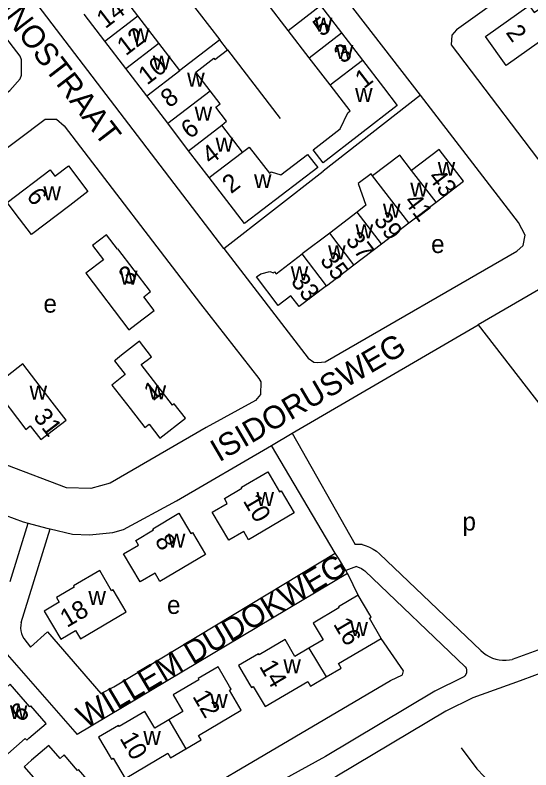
# Model space of a CAD drawing. Extents: x 158848 to 160613, y 385889 to 387762.
# Drawn here: x 160280.6 to 160394.3, y 386409.7 to 386576 of the extents above; entities that cross this region are included whole.
import ezdxf

# ---------------------------------------------------------------- set-up
doc = ezdxf.new("R2010")
doc.units = 0
for name, color, linetype in [('BLT_Basislijn', 7, 'Continuous'), ('BLT_Bebouwing', 7, 'Continuous'), ('BLT_Centroide', 7, 'Continuous'), ('BLT_Huisnummer', 7, 'Continuous'), ('BLT_Huisnummer_ tussenligend', 7, 'Continuous'), ('BLT_Onderverdeling_panden', 7, 'Continuous'), ('BLT_Straatnaam', 7, 'Continuous')]:
    doc.layers.add(name, color=color, linetype=linetype)

msp = doc.modelspace()

# ---------------------------------------------------------------- linework, layer by layer
at = {"layer": 'BLT_Basislijn'}
for p, q in [((160369.98, 386558.38), (160328.9, 386611.5)), ((160318.89, 386579.49), (160325.76, 386570.57)), ((160326.64, 386524.59), (160285.68, 386578.12)), ((160327.43, 386568.39), (160339.06, 386553.2)), ((160369.98, 386558.38), (160348.55, 386541.59)), ((160326.64, 386524.59), (160348.55, 386541.59)), ((160405.96, 386521.26), (160382.68, 386507.77)), ((160341.71, 386483.84), (160382.68, 386507.77)), ((160337.15, 386481.18), (160341.71, 386483.84)), ((160341.71, 386483.84), (160355.61, 386459.36)), ((160351.19, 386457.45), (160337.15, 386481.18)), ((160279.5, 386451.16), (160283.46, 386464.06)), ((160282.34, 386464.35), (160283.46, 386464.06)), ((160283.46, 386464.06), (160287.61, 386462.97)), ((160281.95, 386442.11), (160288.31, 386462.8)), ((160287.61, 386462.97), (160288.31, 386462.8)), ((160357.13, 386459.32), (160355.61, 386459.36)), ((160302.38, 386427.93), (160351.19, 386457.45)), ((160351.9, 386456.3), (160351.19, 386457.45)), ((160360.97, 386457.29), (160383.29, 386435.97)), ((160353.52, 386453.57), (160351.9, 386456.3)), ((160355.85, 386454.49), (160353.52, 386453.57)), ((160353.91, 386452.91), (160294.29, 386417.49)), ((160353.91, 386452.91), (160353.52, 386453.57)), ((160354.01, 386452.75), (160353.91, 386452.91)), ((160356.25, 386448.17), (160354.01, 386452.75)), ((160357.69, 386453.51), (160379.84, 386432.35)), ((160421.09, 386445.35), (160390.23, 386434.01)), ((160422.92, 386440.7), (160391.94, 386429.31)), ((160391.94, 386429.31), (160381.51, 386425.57))]:
    msp.add_line(p, q, dxfattribs=at)
for points in [[(160246.37, 386534.7), (160279.42, 386559.41), (160281.71, 386561.95), (160282.02, 386562.75), (160282.02, 386566.18), (160281.71, 386566.98), (160268.24, 386584.45)], [(160390.57, 386581.87), (160377.89, 386572.76), (160376.93, 386571.59), (160376.76, 386569.45), (160400.22, 386538.59), (160404.44, 386534.56), (160407.54, 386534.62), (160415.4, 386539.67), (160419.47, 386541.53), (160426.47, 386543.28), (160428.7, 386543.52), (160438.87, 386543.03), (160450.91, 386539.65), (160456.22, 386537.79), (160463.3, 386537.94), (160465.07, 386538.39), (160468.72, 386539.93), (160479.45, 386545.73), (160483.82, 386549.7), (160486.92, 386554.09), (160488.66, 386558.8), (160489.82, 386563.51), (160489.86, 386566.3)], [(160326.64, 386524.59), (160345.19, 386500.41), (160346.45, 386499.53), (160347.34, 386499.48), (160348.93, 386499.58), (160391.22, 386523.98), (160392.59, 386525.24), (160393.06, 386527.55), (160391.63, 386530.31), (160369.98, 386558.38)], [(160227.62, 386508.28), (160287.18, 386553.11), (160289.74, 386553.09), (160291.41, 386551.63), (160321.45, 386512.35)], [(160321.45, 386512.35), (160334.3, 386495.96), (160334.78, 386495.17), (160334.68, 386492.37), (160333.57, 386491.1), (160322.69, 386485.12), (160301.53, 386472.86), (160297.3, 386471.69), (160291.89, 386471.85), (160278.78, 386476.83)], [(160382.68, 386507.77), (160424.5, 386453.76), (160429.81, 386457.88)], [(160288.31, 386462.8), (160293.23, 386461.6), (160297, 386461.43), (160302.13, 386462), (160304.46, 386462.62), (160316.18, 386468.93), (160337.15, 386481.18)], [(160265.58, 386466.98), (160265.83, 386467.11), (160269.93, 386467.71), (160274.33, 386467.27), (160282.34, 386464.35)], [(160357.13, 386459.32), (160357.97, 386459.06), (160358.77, 386458.72), (160359.55, 386458.31), (160360.28, 386457.84), (160360.97, 386457.29)], [(160355.85, 386454.49), (160356.43, 386454.3), (160356.97, 386454.03), (160357.47, 386453.69), (160357.69, 386453.51)], [(160234.68, 386446.05), (160243.66, 386436.33), (160288.41, 386385.75), (160293.49, 386388.23), (160363.35, 386429.34), (160366.05, 386430.61), (160366.24, 386431.5), (160361.33, 386438.63)], [(160277.17, 386443.58), (160275.64, 386438.58), (160294.29, 386417.49)], [(160281.95, 386442.11), (160281.84, 386441.52), (160281.81, 386440.91), (160281.86, 386440.3), (160281.99, 386439.71), (160282.2, 386439.14), (160282.49, 386438.58)], [(160282.49, 386438.58), (160283.99, 386436.74), (160287.74, 386440.12), (160299.52, 386426.48), (160302.38, 386427.93)], [(160383.29, 386435.97), (160383.86, 386435.46), (160384.48, 386435.01), (160385.14, 386434.62), (160385.84, 386434.3), (160386.57, 386434.06), (160387.32, 386433.9), (160388.08, 386433.82), (160388.85, 386433.81), (160389.62, 386433.89), (160390.23, 386434.01)], [(160379.84, 386432.35), (160380.02, 386432.05), (160380.12, 386431.72), (160380.15, 386431.38), (160380.1, 386431.03), (160379.97, 386430.71), (160379.77, 386430.42), (160379.52, 386430.19), (160379.27, 386430.05)], [(160379.27, 386430.05), (160373.17, 386426.99), (160349.07, 386412.59), (160339.26, 386407.27)], [(160381.51, 386425.57), (160375.58, 386422.61), (160351.55, 386408.25), (160333.76, 386398.6)], [(160378.95, 386414.5), (160382.4, 386409.86), (160385.48, 386406.65)]]:
    msp.add_lwpolyline(points, dxfattribs=at)
at = {"layer": 'BLT_Bebouwing'}
for p, q in [((160340.81, 386572.62), (160336.17, 386578.62)), ((160347.95, 386578.11), (160352.57, 386572.09)), ((160300.37, 386570.26), (160295.81, 386576.2)), ((160312.29, 386569.82), (160307.67, 386575.85)), ((160345.44, 386566.62), (160340.81, 386572.62)), ((160352.57, 386572.09), (160357.18, 386566.08)), ((160304.99, 386564.23), (160300.37, 386570.26)), ((160316.91, 386563.79), (160312.29, 386569.82)), ((160350.08, 386560.62), (160345.44, 386566.62)), ((160309.61, 386558.2), (160304.99, 386564.23)), ((160314.23, 386552.17), (160309.61, 386558.2)), ((160318.85, 386546.14), (160314.23, 386552.17)), ((160330.7, 386545.79), (160326.15, 386551.73)), ((160323.4, 386540.2), (160318.85, 386546.14)), ((160367.39, 386530.2), (160373.43, 386534.8)), ((160356, 386532.6), (160349.96, 386527.99)), ((160361.35, 386525.59), (160367.39, 386530.2)), ((160349.96, 386527.99), (160343.92, 386523.39)), ((160355.3, 386520.98), (160361.35, 386525.59)), ((160349.26, 386516.38), (160355.3, 386520.98))]:
    msp.add_line(p, q, dxfattribs=at)
for points in [[(160307.67, 386575.85), (160305.23, 386579.03), (160307.03, 386580.41), (160304.92, 386583.18)], [(160393.97, 386578.17), (160395.08, 386576.6), (160399.77, 386579.94), (160407.98, 386568.41), (160403.71, 386565.37), (160399.61, 386571.13), (160399.14, 386570.79), (160398.47, 386571.72), (160388.87, 386564.88), (160384.31, 386571.29), (160393.97, 386578.17)], [(160325.76, 386570.57), (160316.91, 386563.79)], [(160327.43, 386568.39), (160325.76, 386570.57)], [(160323.6, 386559.34), (160320.44, 386563.46), (160324.42, 386566.51), (160324.62, 386566.24), (160327.43, 386568.39)], [(160357.18, 386566.08), (160361.8, 386560.06), (160364.83, 386556.08), (160348.51, 386543.47), (160346.3, 386546.33), (160352.24, 386550.92), (160353.95, 386554.48), (160354.5, 386554.91), (160350.08, 386560.62)], [(160326.15, 386551.73), (160327.23, 386552.66), (160324.87, 386555.73), (160325.81, 386556.45), (160323.6, 386559.34)], [(160330.7, 386545.79), (160332.2, 386546.93), (160336.66, 386541.15), (160337.05, 386541.45), (160339.2, 386540.78), (160345.07, 386545.28)], [(160345.07, 386545.28), (160347.31, 386542.43), (160331.15, 386530.06), (160323.4, 386540.2)], [(160373.43, 386534.8), (160379.48, 386539.41), (160374.13, 386546.42), (160368.01, 386541.75)], [(160368.01, 386541.75), (160365.41, 386545.16), (160359.41, 386540.58)], [(160288.31, 386541.89), (160289.36, 386540.51), (160292.33, 386542.78), (160296.65, 386537.11), (160292.67, 386534.08), (160284.22, 386527.64), (160281.55, 386531.15), (160278.86, 386534.69), (160288.31, 386541.89)], [(160359.41, 386540.58), (160359.08, 386541.02), (160356.27, 386538.87), (160357.96, 386534.1), (160356, 386532.6)], [(160305.7, 386506.67), (160307.3, 386507.89), (160311.27, 386510.92), (160308.95, 386513.96), (160310.46, 386515.11), (160303.26, 386524.53), (160303.14, 386524.43), (160300.72, 386527.6), (160297.63, 386525.24), (160300.05, 386522.07), (160296.18, 386519.11), (160305.7, 386506.67)], [(160349.26, 386516.38), (160343.22, 386511.77), (160341.4, 386514.15), (160338.62, 386512.03), (160333.83, 386518.31), (160334.78, 386518.98), (160336.75, 386519.48), (160337.54, 386519.22), (160337.82, 386519.43), (160338.15, 386518.99), (160343.92, 386523.39)], [(160305.94, 386489.3), (160309.19, 386485.13), (160310.14, 386485.87), (160312.53, 386482.8), (160318.15, 386487.17), (160315.68, 386490.34), (160315.33, 386490.08), (160308.4, 386498.98), (160309.71, 386500), (160310.65, 386500.73), (160308.01, 386504.12), (160304.06, 386501.05), (160302.71, 386500), (160302.52, 386499.85), (160304.88, 386496.82), (160301.9, 386494.49), (160305.94, 386489.3)], [(160282.95, 386484.7), (160283.93, 386485.46), (160286.25, 386482.45), (160291.83, 386486.74), (160288.78, 386490.7), (160282.29, 386499.13), (160278.83, 386496.47), (160275.73, 386494.08), (160282.95, 386484.7)], [(160324.07, 386466.46), (160327.33, 386468.39), (160326.73, 386469.44), (160330.6, 386471.76), (160330.51, 386471.97), (160336.29, 386475.38), (160338.88, 386470.97), (160339.27, 386471.2), (160342.15, 386466.33), (160332.07, 386460.38), (160331.01, 386462.19), (160327.73, 386460.26), (160324.07, 386466.46)], [(160304.52, 386457.28), (160307.78, 386459.21), (160307.18, 386460.25), (160311.1, 386462.57), (160310.97, 386462.8), (160316.72, 386466.21), (160319.34, 386461.78), (160319.73, 386462.01), (160322.6, 386457.14), (160312.52, 386451.19), (160311.45, 386453.01), (160308.18, 386451.08), (160304.52, 386457.28)], [(160290.66, 386438.46), (160293.94, 386440.39), (160295.01, 386438.56), (160305.11, 386444.51), (160302.24, 386449.37), (160301.85, 386449.14), (160299.24, 386453.57), (160293.46, 386450.19), (160293.61, 386449.93), (160289.68, 386447.65), (160290.27, 386446.6), (160287.01, 386444.67), (160290.66, 386438.46)], [(160356.25, 386448.17), (160351.89, 386445.57), (160351.99, 386445.4), (160346.32, 386442.01), (160348.49, 386438.34), (160345.38, 386436.51)], [(160361.33, 386438.63), (160358.72, 386443.07), (160359.11, 386443.3), (160358.78, 386443.86), (160356.25, 386448.17)], [(160345.38, 386436.51), (160342.28, 386434.68), (160340.11, 386438.36), (160334.4, 386435.03), (160334.28, 386435.27), (160329.85, 386432.68), (160332.38, 386428.37), (160332.71, 386427.81), (160333.1, 386428.04), (160335.7, 386423.6), (160345.15, 386429.15), (160345.75, 386428.13), (160349.15, 386430.13)], [(160349.15, 386430.13), (160352.48, 386432.07), (160351.88, 386433.09), (160361.33, 386438.63)], [(160318.25, 386414.28), (160321.6, 386416.25), (160321, 386417.27), (160330.45, 386422.81), (160327.84, 386427.25), (160328.23, 386427.48), (160327.9, 386428.04), (160325.37, 386432.35), (160320.98, 386429.78), (160321.13, 386429.52), (160315.43, 386426.18), (160317.57, 386422.51), (160314.48, 386420.69)], [(160268.32, 386423.6), (160270.9, 386420.63), (160271.79, 386421.4), (160278.95, 386413.16), (160282.84, 386416.54), (160283.14, 386416.2), (160283.64, 386416.64), (160287.42, 386419.91), (160284.03, 386423.75), (160283.85, 386423.55), (160279.5, 386428.55), (160276.3, 386425.77), (160273.95, 386428.48)], [(160314.48, 386420.69), (160311.39, 386418.87), (160309.23, 386422.54), (160303.56, 386419.19), (160303.4, 386419.43), (160298.99, 386416.85), (160301.52, 386412.54), (160301.85, 386411.99), (160302.23, 386412.22), (160304.84, 386407.78), (160314.28, 386413.32), (160314.88, 386412.3), (160318.25, 386414.28)], [(160297.88, 386405.94), (160294.6, 386409.72), (160294.36, 386409.54), (160291.4, 386412.97), (160290.49, 386412.19), (160287.99, 386415.06), (160284.22, 386411.78), (160282.56, 386410.34), (160285.05, 386407.47), (160283.45, 386406.08), (160291.12, 386397.24), (160295.39, 386400.95), (160295.09, 386401.29), (160298.98, 386404.67), (160297.88, 386405.94)]]:
    msp.add_lwpolyline(points, dxfattribs=at)
at = {"layer": 'BLT_Onderverdeling_panden'}
for p, q in [((160340.81, 386572.62), (160347.95, 386578.11)), ((160300.37, 386570.26), (160307.67, 386575.85)), ((160345.44, 386566.62), (160352.57, 386572.09)), ((160304.99, 386564.23), (160312.29, 386569.82)), ((160350.08, 386560.62), (160357.18, 386566.08)), ((160309.61, 386558.2), (160316.91, 386563.79)), ((160314.23, 386552.17), (160323.6, 386559.34)), ((160318.85, 386546.14), (160326.15, 386551.73)), ((160323.4, 386540.2), (160330.7, 386545.79)), ((160367.39, 386530.2), (160359.41, 386540.58)), ((160373.43, 386534.8), (160368.01, 386541.75)), ((160361.35, 386525.59), (160356, 386532.6)), ((160355.3, 386520.98), (160349.96, 386527.99)), ((160349.26, 386516.38), (160343.92, 386523.39)), ((160345.38, 386436.51), (160349.15, 386430.13)), ((160314.48, 386420.69), (160318.25, 386414.28))]:
    msp.add_line(p, q, dxfattribs=at)

# ---------------------------------------------------------------- texts
at = {"layer": 'BLT_Centroide'}
for s, p in [('w', (160346.68, 386572.38)), ('w', (160306.33, 386570.03)), ('w', (160351.3, 386566.34)), ('w', (160310.95, 386564)), ('w', (160318.52, 386560.23)), ('w', (160355.56, 386556.89)), ('w', (160320.18, 386552.75)), ('w', (160324.81, 386545.91)), ('w', (160373.78, 386540.61)), ('w', (160333.27, 386537.88)), ('w', (160367.73, 386536.02)), ('w', (160286.84, 386535.22)), ('w', (160361.7, 386531.39)), ('w', (160355.66, 386526.8)), ('w', (160349.61, 386522.19)), ('e', (160372.32, 386523.58)), ('w', (160341.37, 386517.56)), ('w', (160303.72, 386516.59)), ('e', (160286.84, 386510.44)), ('w', (160283.78, 386491.27)), ('w', (160310.02, 386491.34)), ('w', (160333.81, 386467.81)), ('p', (160379.24, 386462.41)), ('w', (160314.27, 386458.66)), ('w', (160296.75, 386446)), ('e', (160314.09, 386444.03)), ('w', (160354.52, 386439.16)), ('w', (160339.75, 386430.97)), ('w', (160323.62, 386423.31)), ('w', (160279.43, 386420.84)), ('w', (160308.86, 386415.16))]:
    msp.add_text(s, height=4, dxfattribs=at).set_placement(p)
at = {"layer": 'BLT_Huisnummer'}
for s, rotation, p in [('5', 37.515, (160348.21, 386571.11)), ('2', 305.4361, (160388.67, 386572.17)), ('10', 37.4513, (160309.69, 386560.48)), ('1', 37.515, (160357.49, 386559.66)), ('6', 37.4513, (160319.1, 386548.58)), ('2', 37.4513, (160328.21, 386536.52)), ('43', 307.3182, (160371.51, 386540.23)), ('6', 307.2882, (160282.94, 386536.09)), ('41', 307.3182, (160366.2, 386534.89)), ('39', 307.3182, (160359.5, 386530.77)), ('37', 307.3182, (160353.3, 386526.4)), ('35', 307.3182, (160347.67, 386521.94)), ('3', 37.3925, (160305.4, 386516.25)), ('33', 307.3273, (160341.24, 386517.26)), ('1', 37.9124, (160310.92, 386490.8)), ('31', 307.5978, (160284.43, 386487.47)), ('10', 300.5381, (160330.74, 386468.96)), ('8', 300.5244, (160311.29, 386460.21)), ('18', 30.5142, (160292.01, 386440.92)), ('16', 300.5662, (160350.65, 386441.8)), ('14', 300.4115, (160334.32, 386432.49)), ('12', 300.5093, (160319.6, 386425.87)), ('6', 40.9693, (160281.79, 386419.96)), ('10', 300.3967, (160303.55, 386416.62))]:
    msp.add_text(s, height=4, rotation=rotation, dxfattribs=at).set_placement(p)
at = {"layer": 'BLT_Huisnummer_ tussenligend'}
for s, rotation, p in [('14', 37.4513, (160300.49, 386572.9)), ('12', 37.4513, (160304.99, 386566.92)), ('3', 37.515, (160352.85, 386565.17)), ('8', 37.4513, (160314.61, 386555.44)), ('4', 37.4513, (160323.7, 386542.94))]:
    msp.add_text(s, height=4, rotation=rotation, dxfattribs=at).set_placement(p)
at = {"layer": 'BLT_Straatnaam'}
for s, rotation, p in [('SANSOVINOSTRAAT', 307.5823, (160259.98, 386599.2)), ('ISIDORUSWEG', 30.3696, (160325.58, 386477.4)), ('WILLEM DUDOKWEG', 30.7165, (160296.08, 386418.74))]:
    msp.add_text(s, height=5, rotation=rotation, dxfattribs=at).set_placement(p)

doc.saveas('drawing.dxf')
